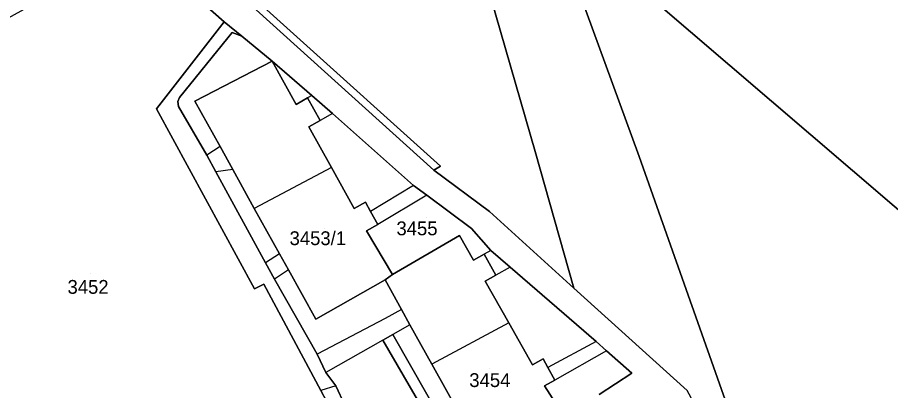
# Model space of a CAD drawing. Extents: x -262715 to -259381, y -1237238 to -1231182.
# Drawn here: x -261471.4 to -261345.1, y -1235424.6 to -1235370.6 of the extents above; entities that cross this region are included whole.
import ezdxf

# ---------------------------------------------------------------- set-up
doc = ezdxf.new("R2010")
doc.units = 0
for name, color, linetype in [('body_kn', 7, 'Continuous'), ('kladpar_druhypozemkov', 7, 'Continuous'), ('kladpar_hranice', 7, 'Continuous'), ('kladpar_parcelnecisla', 7, 'Continuous'), ('kladpar_plochy', 7, 'Continuous'), ('zappar_hrandruhpozemk', 7, 'Continuous'), ('zuob_linie', 7, 'Continuous'), ('zuob_plochy', 7, 'Continuous')]:
    doc.layers.add(name, color=color, linetype=linetype)

msp = doc.modelspace()

# ---------------------------------------------------------------- linework, layer by layer
at = {"layer": 'body_kn'}
for p, q in [((-261441.52, -1235371.22), (-261441.52, -1235371.22)), ((-261441.52, -1235371.22), (-261441.52, -1235371.22)), ((-261440.36, -1235372.79), (-261440.36, -1235372.79)), ((-261441.03, -1235373.57), (-261441.03, -1235373.57)), ((-261439, -1235373.3), (-261439, -1235373.3)), ((-261439, -1235373.3), (-261439, -1235373.3)), ((-261434.6, -1235376.93), (-261434.6, -1235376.93)), ((-261434.6, -1235376.93), (-261434.6, -1235376.93)), ((-261428.84, -1235381.92), (-261428.84, -1235381.92)), ((-261428.84, -1235381.92), (-261428.84, -1235381.92)), ((-261448.22, -1235382.8), (-261448.22, -1235382.8)), ((-261448.01, -1235382.2), (-261448.01, -1235382.2)), ((-261445.79, -1235382.71), (-261445.79, -1235382.71)), ((-261431.12, -1235383.19), (-261431.12, -1235383.19)), ((-261429.46, -1235382.27), (-261429.46, -1235382.27)), ((-261451.33, -1235383.82), (-261451.33, -1235383.82)), ((-261448.15, -1235383.51), (-261448.15, -1235383.51)), ((-261427.66, -1235385.52), (-261427.66, -1235385.52)), ((-261425.85, -1235384.51), (-261425.85, -1235384.51)), ((-261425.85, -1235384.51), (-261425.85, -1235384.51)), ((-261429.31, -1235386.43), (-261429.31, -1235386.43)), ((-261442.13, -1235389.31), (-261442.13, -1235389.31)), ((-261442.13, -1235389.31), (-261442.13, -1235389.31)), ((-261444.07, -1235390.54), (-261444.07, -1235390.54)), ((-261396.55, -1235390.03), (-261396.55, -1235390.03)), ((-261381.51, -1235390.72), (-261381.51, -1235390.72)), ((-261442.76, -1235392.95), (-261442.76, -1235392.95)), ((-261440.29, -1235392.64), (-261440.29, -1235392.64)), ((-261440.29, -1235392.64), (-261440.29, -1235392.64)), ((-261426.03, -1235392.34), (-261426.03, -1235392.34)), ((-261426.03, -1235392.34), (-261426.03, -1235392.34)), ((-261411.19, -1235392.7), (-261411.19, -1235392.7)), ((-261410.22, -1235392.16), (-261410.22, -1235392.16)), ((-261414.16, -1235394.96), (-261414.16, -1235394.96)), ((-261414.16, -1235394.96), (-261414.16, -1235394.96)), ((-261412.21, -1235396.34), (-261412.21, -1235396.34)), ((-261412.21, -1235396.34), (-261412.21, -1235396.34)), ((-261437.18, -1235398.26), (-261437.18, -1235398.26)), ((-261422.74, -1235398.26), (-261422.74, -1235398.26)), ((-261421.11, -1235397.35), (-261421.11, -1235397.35)), ((-261420.36, -1235398.7), (-261420.36, -1235398.7)), ((-261403.15, -1235398.71), (-261403.15, -1235398.71)), ((-261419.3, -1235400.61), (-261419.3, -1235400.61)), ((-261420.93, -1235401.51), (-261420.93, -1235401.51)), ((-261407.49, -1235402.17), (-261407.49, -1235402.17)), ((-261407.49, -1235402.17), (-261407.49, -1235402.17)), ((-261405.76, -1235401.19), (-261405.76, -1235401.19)), ((-261402.95, -1235404.36), (-261402.95, -1235404.36)), ((-261402.95, -1235404.36), (-261402.95, -1235404.36)), ((-261433.53, -1235404.84), (-261433.53, -1235404.84)), ((-261433.53, -1235404.84), (-261433.53, -1235404.84)), ((-261405.46, -1235405.78), (-261405.46, -1235405.78)), ((-261403.91, -1235404.91), (-261403.91, -1235404.91)), ((-261435.54, -1235406.14), (-261435.54, -1235406.14)), ((-261432.25, -1235407.16), (-261432.25, -1235407.16)), ((-261432.25, -1235407.16), (-261432.25, -1235407.16)), ((-261400.17, -1235406.77), (-261400.17, -1235406.77)), ((-261400.17, -1235406.77), (-261400.17, -1235406.77)), ((-261417.17, -1235407.81), (-261417.17, -1235407.81)), ((-261402.22, -1235407.92), (-261402.22, -1235407.92)), ((-261435.81, -1235409.21), (-261435.81, -1235409.21)), ((-261434.24, -1235408.49), (-261434.24, -1235408.49)), ((-261418.26, -1235408.59), (-261418.26, -1235408.59)), ((-261403.76, -1235408.79), (-261403.76, -1235408.79)), ((-261437.14, -1235409.91), (-261437.14, -1235409.91)), ((-261390.93, -1235409.79), (-261390.93, -1235409.79)), ((-261390.93, -1235409.79), (-261390.93, -1235409.79)), ((-261415.88, -1235412.92), (-261415.88, -1235412.92)), ((-261415.88, -1235412.92), (-261415.88, -1235412.92)), ((-261428.29, -1235414.3), (-261428.29, -1235414.3)), ((-261418.22, -1235414.22), (-261418.22, -1235414.22)), ((-261414.66, -1235415.12), (-261414.66, -1235415.12)), ((-261414.66, -1235415.12), (-261414.66, -1235415.12)), ((-261400.35, -1235414.84), (-261400.35, -1235414.84)), ((-261400.35, -1235414.84), (-261400.35, -1235414.84)), ((-261418.58, -1235417.33), (-261418.58, -1235417.33)), ((-261418.58, -1235417.33), (-261418.58, -1235417.33)), ((-261417.13, -1235416.52), (-261417.13, -1235416.52)), ((-261387.73, -1235417.53), (-261387.73, -1235417.53)), ((-261387.73, -1235417.53), (-261387.73, -1235417.53)), ((-261428.1, -1235419.36), (-261428.1, -1235419.36)), ((-261386.21, -1235418.87), (-261386.21, -1235418.87)), ((-261386.21, -1235418.87), (-261386.21, -1235418.87)), ((-261411.48, -1235420.82), (-261411.48, -1235420.82)), ((-261396.92, -1235420.93), (-261396.92, -1235420.93)), ((-261395.39, -1235420.07), (-261395.39, -1235420.07)), ((-261426.84, -1235422.02), (-261426.84, -1235422.02)), ((-261394.7, -1235421.29), (-261394.7, -1235421.29)), ((-261382.56, -1235422.1), (-261382.56, -1235422.1)), ((-261393.67, -1235423.12), (-261393.67, -1235423.12)), ((-261427.54, -1235424.63), (-261427.54, -1235424.63)), ((-261425.4, -1235423.97), (-261425.4, -1235423.97)), ((-261425.4, -1235423.97), (-261425.4, -1235423.97)), ((-261395.2, -1235423.98), (-261395.2, -1235423.98))]:
    msp.add_line(p, q, dxfattribs=at)
at = {"layer": 'kladpar_druhypozemkov'}
for p, q in [((-261412.33, -1235399.65), (-261412.33, -1235399.65)), ((-261427.02, -1235401.12), (-261427.02, -1235401.12)), ((-261460.93, -1235407.76), (-261460.93, -1235407.76)), ((-261403.21, -1235421.48), (-261403.21, -1235421.48))]:
    msp.add_line(p, q, dxfattribs=at)
at = {"layer": 'kladpar_hranice'}
for points in [[(-261390.93, -1235409.79), (-261396.55, -1235390.03), (-261414.44, -1235327.89), (-261415.62, -1235323.86), (-261419.26, -1235311.47), (-261419.66, -1235310.13)], [(-261407.6, -1235319.2), (-261388.8, -1235345), (-261388.21, -1235358.26), (-261380.11, -1235367.49), (-261256.2, -1235473.7), (-261220, -1235476.4), (-261196.8, -1235492.84), (-261209.95, -1235492.67), (-261218.93, -1235481.68), (-261285.56, -1235475.3), (-261328.7, -1235477.82), (-261333.04, -1235479.2), (-261351.54, -1235445.98), (-261349.41, -1235444.59), (-261352.68, -1235439.16), (-261357.67, -1235441.76), (-261362.59, -1235441.45), (-261363.92, -1235440.47)], [(-261363.92, -1235440.47), (-261381.51, -1235390.72), (-261407.6, -1235319.2)], [(-261407.6, -1235319.2), (-261381.51, -1235390.72), (-261363.92, -1235440.47)], [(-261414.44, -1235327.89), (-261396.55, -1235390.03), (-261390.93, -1235409.79)], [(-261237.09, -1235342.07), (-261214.99, -1235377.21), (-261201.29, -1235396.74), (-261196.2, -1235403.56), (-261186.49, -1235423.45), (-261171.91, -1235451.02), (-261158.39, -1235469.53), (-261141.45, -1235484.81), (-261150.99, -1235487.35), (-261158.21, -1235489.27), (-261165.83, -1235491.3), (-261169.58, -1235492.3), (-261172.8, -1235493.16), (-261196.8, -1235492.84), (-261220, -1235476.4), (-261256.2, -1235473.7), (-261380.11, -1235367.49)], [(-261387.27, -1235425.23), (-261382.56, -1235422.1), (-261386.21, -1235418.87), (-261387.73, -1235417.53), (-261400.17, -1235406.77), (-261402.95, -1235404.36), (-261405.76, -1235401.19), (-261412.21, -1235396.34), (-261414.16, -1235394.96), (-261425.85, -1235384.51), (-261428.84, -1235381.92), (-261434.6, -1235376.93), (-261439, -1235373.3), (-261441.52, -1235371.22), (-261463.37, -1235352)], [(-261463.37, -1235352), (-261441.52, -1235371.22)], [(-261453.74, -1235352.88), (-261410.22, -1235392.16), (-261411.19, -1235392.7), (-261403.15, -1235398.71), (-261390.93, -1235409.79), (-261374.54, -1235424.65)], [(-261390.93, -1235409.79), (-261403.15, -1235398.71), (-261411.19, -1235392.7), (-261410.22, -1235392.16), (-261453.74, -1235352.88)], [(-261441.52, -1235371.22), (-261451.33, -1235383.82), (-261437.14, -1235409.91), (-261435.81, -1235409.21), (-261427.54, -1235424.63), (-261425.89, -1235427.71), (-261417.99, -1235442.44), (-261449.65, -1235460.06), (-261453.52, -1235462.33), (-261455.72, -1235462.83), (-261456.7, -1235462.19), (-261463.96, -1235448.5), (-261468.9, -1235442.62), (-261479.08, -1235424.16), (-261496.23, -1235393.57), (-261495.79, -1235383.39), (-261480.14, -1235374.71), (-261464.57, -1235366.09)], [(-261479.08, -1235424.16), (-261468.9, -1235442.62), (-261463.96, -1235448.5), (-261456.7, -1235462.19), (-261455.72, -1235462.83), (-261453.52, -1235462.33), (-261449.65, -1235460.06), (-261417.99, -1235442.44), (-261425.89, -1235427.71), (-261427.54, -1235424.63), (-261435.81, -1235409.21), (-261437.14, -1235409.91), (-261451.33, -1235383.82), (-261441.52, -1235371.22), (-261439, -1235373.3)], [(-261424.07, -1235426.75), (-261425.4, -1235423.97), (-261426.84, -1235422.02), (-261428.1, -1235419.36), (-261434.24, -1235408.49), (-261435.54, -1235406.14), (-261442.76, -1235392.95), (-261444.07, -1235390.54), (-261448.15, -1235383.51), (-261448.22, -1235382.8), (-261448.01, -1235382.2), (-261441.03, -1235373.57), (-261440.36, -1235372.79), (-261439, -1235373.3), (-261434.6, -1235376.93)], [(-261439, -1235373.3), (-261440.36, -1235372.79), (-261441.03, -1235373.57), (-261448.01, -1235382.2), (-261448.22, -1235382.8), (-261448.15, -1235383.51), (-261444.07, -1235390.54), (-261442.76, -1235392.95), (-261435.54, -1235406.14), (-261434.24, -1235408.49), (-261428.1, -1235419.36), (-261426.84, -1235422.02), (-261425.4, -1235423.97), (-261424.07, -1235426.75)], [(-261434.6, -1235376.93), (-261431.12, -1235383.19), (-261429.46, -1235382.27), (-261427.66, -1235385.52), (-261429.31, -1235386.43), (-261426.03, -1235392.34), (-261422.74, -1235398.26), (-261421.11, -1235397.35), (-261420.36, -1235398.7), (-261419.3, -1235400.61), (-261420.93, -1235401.51), (-261417.17, -1235407.81), (-261418.26, -1235408.59), (-261428.29, -1235414.3), (-261432.25, -1235407.16), (-261433.53, -1235404.84), (-261437.18, -1235398.26), (-261440.29, -1235392.64), (-261442.13, -1235389.31), (-261445.79, -1235382.71), (-261434.6, -1235376.93)], [(-261434.6, -1235376.93), (-261445.79, -1235382.71), (-261442.13, -1235389.31), (-261440.29, -1235392.64), (-261437.18, -1235398.26), (-261433.53, -1235404.84), (-261432.25, -1235407.16), (-261428.29, -1235414.3), (-261418.26, -1235408.59), (-261415.88, -1235412.92), (-261414.66, -1235415.12), (-261411.48, -1235420.82), (-261407.48, -1235428.01)], [(-261434.6, -1235376.93), (-261428.84, -1235381.92), (-261425.85, -1235384.51), (-261414.16, -1235394.96), (-261412.21, -1235396.34), (-261405.76, -1235401.19), (-261402.95, -1235404.36), (-261400.17, -1235406.77), (-261387.73, -1235417.53), (-261386.21, -1235418.87), (-261382.56, -1235422.1), (-261387.27, -1235425.23)], [(-261392.53, -1235428.12), (-261395.2, -1235423.98), (-261393.67, -1235423.12), (-261394.7, -1235421.29), (-261395.39, -1235420.07), (-261396.92, -1235420.93), (-261400.35, -1235414.84), (-261403.76, -1235408.79), (-261402.22, -1235407.92), (-261403.91, -1235404.91), (-261405.46, -1235405.78), (-261407.49, -1235402.17), (-261417.17, -1235407.81), (-261420.93, -1235401.51), (-261419.3, -1235400.61), (-261420.36, -1235398.7), (-261421.11, -1235397.35), (-261422.74, -1235398.26), (-261426.03, -1235392.34), (-261429.31, -1235386.43), (-261427.66, -1235385.52), (-261429.46, -1235382.27), (-261431.12, -1235383.19), (-261434.6, -1235376.93)], [(-261407.49, -1235402.17), (-261405.46, -1235405.78), (-261403.91, -1235404.91), (-261402.22, -1235407.92), (-261403.76, -1235408.79), (-261400.35, -1235414.84), (-261396.92, -1235420.93), (-261395.39, -1235420.07), (-261394.7, -1235421.29), (-261393.67, -1235423.12), (-261395.2, -1235423.98), (-261392.53, -1235428.12), (-261398.15, -1235431.2), (-261403.93, -1235434.36), (-261406.27, -1235430.16), (-261407.48, -1235428.01), (-261411.48, -1235420.82), (-261414.66, -1235415.12), (-261415.88, -1235412.92), (-261418.26, -1235408.59), (-261417.17, -1235407.81), (-261407.49, -1235402.17)], [(-261363.92, -1235440.47), (-261367.35, -1235437.93), (-261374.54, -1235424.65), (-261390.93, -1235409.79)], [(-261409.84, -1235429.33), (-261417.13, -1235416.52), (-261418.58, -1235417.33), (-261407.68, -1235436.11)], [(-261407.68, -1235436.11), (-261418.58, -1235417.33), (-261417.13, -1235416.52), (-261409.84, -1235429.33)]]:
    msp.add_lwpolyline(points, dxfattribs=at)
at = {"layer": 'kladpar_plochy'}
for points in [[(-261419.66, -1235310.13), (-261419.24, -1235310.05), (-261412.12, -1235306.01), (-261409.4, -1235313.95), (-261407.6, -1235319.2), (-261381.51, -1235390.72), (-261363.92, -1235440.47), (-261367.35, -1235437.93), (-261374.54, -1235424.65), (-261390.93, -1235409.79), (-261396.55, -1235390.03), (-261414.44, -1235327.89), (-261415.62, -1235323.86), (-261419.26, -1235311.47)], [(-261439.49, -1235316.55), (-261437.75, -1235318.25), (-261416.69, -1235326.9), (-261414.56, -1235328.21), (-261414.44, -1235327.89), (-261396.55, -1235390.03), (-261390.93, -1235409.79), (-261403.15, -1235398.71), (-261411.19, -1235392.7), (-261410.22, -1235392.16), (-261453.74, -1235352.88), (-261454.19, -1235334.81), (-261454.71, -1235320)], [(-261407.6, -1235319.2), (-261388.8, -1235345), (-261388.21, -1235358.26), (-261380.11, -1235367.49), (-261256.2, -1235473.7), (-261220, -1235476.4), (-261196.8, -1235492.84), (-261209.95, -1235492.67), (-261218.93, -1235481.68), (-261285.56, -1235475.3), (-261328.7, -1235477.82), (-261333.04, -1235479.2), (-261351.54, -1235445.98), (-261349.41, -1235444.59), (-261352.68, -1235439.16), (-261357.67, -1235441.76), (-261362.59, -1235441.45), (-261363.92, -1235440.47), (-261381.51, -1235390.72)], [(-261434.6, -1235376.93), (-261431.12, -1235383.19), (-261429.46, -1235382.27), (-261427.66, -1235385.52), (-261429.31, -1235386.43), (-261426.03, -1235392.34), (-261422.74, -1235398.26), (-261421.11, -1235397.35), (-261420.36, -1235398.7), (-261419.3, -1235400.61), (-261420.93, -1235401.51), (-261417.17, -1235407.81), (-261418.26, -1235408.59), (-261428.29, -1235414.3), (-261432.25, -1235407.16), (-261433.53, -1235404.84), (-261437.18, -1235398.26), (-261440.29, -1235392.64), (-261442.13, -1235389.31), (-261445.79, -1235382.71)], [(-261407.49, -1235402.17), (-261405.46, -1235405.78), (-261403.91, -1235404.91), (-261402.22, -1235407.92), (-261403.76, -1235408.79), (-261400.35, -1235414.84), (-261396.92, -1235420.93), (-261395.39, -1235420.07), (-261394.7, -1235421.29), (-261393.67, -1235423.12), (-261395.2, -1235423.98), (-261392.53, -1235428.12), (-261398.15, -1235431.2), (-261403.93, -1235434.36), (-261406.27, -1235430.16), (-261407.48, -1235428.01), (-261411.48, -1235420.82), (-261414.66, -1235415.12), (-261415.88, -1235412.92), (-261418.26, -1235408.59), (-261417.17, -1235407.81)]]:
    msp.add_lwpolyline(points, close=True, dxfattribs=at)
for points in [[(-261237.09, -1235342.07), (-261214.99, -1235377.21), (-261201.29, -1235396.74), (-261196.2, -1235403.56), (-261186.49, -1235423.45), (-261171.91, -1235451.02), (-261158.39, -1235469.53), (-261141.45, -1235484.81), (-261150.99, -1235487.35), (-261158.21, -1235489.27), (-261165.83, -1235491.3), (-261169.58, -1235492.3), (-261172.8, -1235493.16), (-261196.8, -1235492.84), (-261220, -1235476.4), (-261256.2, -1235473.7), (-261380.11, -1235367.49)], [(-261463.37, -1235352), (-261441.52, -1235371.22), (-261451.33, -1235383.82), (-261437.14, -1235409.91), (-261435.81, -1235409.21), (-261427.54, -1235424.63), (-261425.89, -1235427.71), (-261417.99, -1235442.44), (-261449.65, -1235460.06), (-261453.52, -1235462.33), (-261455.72, -1235462.83), (-261456.7, -1235462.19), (-261463.96, -1235448.5), (-261468.9, -1235442.62), (-261479.08, -1235424.16), (-261496.23, -1235393.57), (-261495.79, -1235383.39), (-261480.14, -1235374.71), (-261464.57, -1235366.09)], [(-261387.27, -1235425.23), (-261382.56, -1235422.1), (-261386.21, -1235418.87), (-261387.73, -1235417.53), (-261400.17, -1235406.77), (-261402.95, -1235404.36), (-261405.76, -1235401.19), (-261412.21, -1235396.34), (-261414.16, -1235394.96), (-261425.85, -1235384.51), (-261428.84, -1235381.92), (-261434.6, -1235376.93), (-261439, -1235373.3), (-261441.52, -1235371.22), (-261463.37, -1235352)], [(-261453.74, -1235352.88), (-261410.22, -1235392.16), (-261411.19, -1235392.7), (-261403.15, -1235398.71), (-261390.93, -1235409.79), (-261374.54, -1235424.65)], [(-261425.89, -1235427.71), (-261427.54, -1235424.63), (-261435.81, -1235409.21), (-261437.14, -1235409.91), (-261451.33, -1235383.82), (-261441.52, -1235371.22), (-261439, -1235373.3), (-261440.36, -1235372.79), (-261441.03, -1235373.57), (-261448.01, -1235382.2), (-261448.22, -1235382.8), (-261448.15, -1235383.51), (-261444.07, -1235390.54), (-261442.76, -1235392.95), (-261435.54, -1235406.14), (-261434.24, -1235408.49), (-261428.1, -1235419.36), (-261426.84, -1235422.02), (-261425.4, -1235423.97), (-261424.07, -1235426.75)], [(-261424.07, -1235426.75), (-261425.4, -1235423.97), (-261426.84, -1235422.02), (-261428.1, -1235419.36), (-261434.24, -1235408.49), (-261435.54, -1235406.14), (-261442.76, -1235392.95), (-261444.07, -1235390.54), (-261448.15, -1235383.51), (-261448.22, -1235382.8), (-261448.01, -1235382.2), (-261441.03, -1235373.57), (-261440.36, -1235372.79), (-261439, -1235373.3), (-261434.6, -1235376.93), (-261445.79, -1235382.71), (-261442.13, -1235389.31), (-261440.29, -1235392.64), (-261437.18, -1235398.26), (-261433.53, -1235404.84), (-261432.25, -1235407.16), (-261428.29, -1235414.3), (-261418.26, -1235408.59), (-261415.88, -1235412.92), (-261414.66, -1235415.12), (-261411.48, -1235420.82), (-261407.48, -1235428.01)], [(-261392.53, -1235428.12), (-261395.2, -1235423.98), (-261393.67, -1235423.12), (-261394.7, -1235421.29), (-261395.39, -1235420.07), (-261396.92, -1235420.93), (-261400.35, -1235414.84), (-261403.76, -1235408.79), (-261402.22, -1235407.92), (-261403.91, -1235404.91), (-261405.46, -1235405.78), (-261407.49, -1235402.17), (-261417.17, -1235407.81), (-261420.93, -1235401.51), (-261419.3, -1235400.61), (-261420.36, -1235398.7), (-261421.11, -1235397.35), (-261422.74, -1235398.26), (-261426.03, -1235392.34), (-261429.31, -1235386.43), (-261427.66, -1235385.52), (-261429.46, -1235382.27), (-261431.12, -1235383.19), (-261434.6, -1235376.93), (-261428.84, -1235381.92), (-261425.85, -1235384.51), (-261414.16, -1235394.96), (-261412.21, -1235396.34), (-261405.76, -1235401.19), (-261402.95, -1235404.36), (-261400.17, -1235406.77), (-261387.73, -1235417.53), (-261386.21, -1235418.87), (-261382.56, -1235422.1), (-261387.27, -1235425.23)], [(-261409.84, -1235429.33), (-261417.13, -1235416.52), (-261418.58, -1235417.33), (-261407.68, -1235436.11)], [(-261407.68, -1235436.11), (-261418.58, -1235417.33), (-261417.13, -1235416.52), (-261409.84, -1235429.33)]]:
    msp.add_lwpolyline(points, dxfattribs=at)
at = {"layer": 'zappar_hrandruhpozemk'}
for p, q in [((-261482.06, -1235328.68), (-261411.19, -1235392.7)), ((-261428.84, -1235381.92), (-261429.46, -1235382.27)), ((-261425.85, -1235384.51), (-261427.66, -1235385.52)), ((-261442.13, -1235389.31), (-261444.07, -1235390.54)), ((-261440.29, -1235392.64), (-261442.76, -1235392.95)), ((-261426.03, -1235392.34), (-261437.18, -1235398.26)), ((-261414.16, -1235394.96), (-261420.36, -1235398.7)), ((-261412.21, -1235396.34), (-261419.3, -1235400.61)), ((-261402.95, -1235404.36), (-261403.91, -1235404.91)), ((-261433.53, -1235404.84), (-261435.54, -1235406.14)), ((-261432.25, -1235407.16), (-261434.24, -1235408.49)), ((-261400.17, -1235406.77), (-261402.22, -1235407.92)), ((-261414.66, -1235415.12), (-261417.13, -1235416.52)), ((-261400.35, -1235414.84), (-261411.48, -1235420.82)), ((-261418.58, -1235417.33), (-261426.84, -1235422.02)), ((-261387.73, -1235417.53), (-261394.7, -1235421.29)), ((-261386.21, -1235418.87), (-261393.67, -1235423.12)), ((-261425.4, -1235423.97), (-261427.54, -1235424.63))]:
    msp.add_line(p, q, dxfattribs=at)
msp.add_lwpolyline([(-261415.88, -1235412.92), (-261418.22, -1235414.22), (-261428.1, -1235419.36)], dxfattribs=at)
at = {"layer": 'zuob_linie'}
for points in [[(-261342.66, -1235927.5), (-261305.98, -1235847.48), (-261286.88, -1235811.21), (-261270.21, -1235802.65), (-261261.41, -1235789.19), (-261264.64, -1235782.74), (-261232.23, -1235764.3), (-261246.53, -1235736.08), (-261244.04, -1235715.2), (-261247.32, -1235706.78), (-261231.63, -1235698.08), (-261121.43, -1235479.48), (-261138.41, -1235484), (-261141.45, -1235484.81), (-261150.99, -1235487.35), (-261158.21, -1235489.27), (-261165.83, -1235491.3), (-261169.58, -1235492.3), (-261172.8, -1235493.16), (-261196.8, -1235492.84), (-261220, -1235476.4), (-261256.2, -1235473.7), (-261380.11, -1235367.49)], [(-261380.11, -1235367.49), (-261256.2, -1235473.7), (-261220, -1235476.4), (-261196.8, -1235492.84), (-261172.8, -1235493.16), (-261169.58, -1235492.3), (-261165.83, -1235491.3), (-261158.21, -1235489.27), (-261150.99, -1235487.35), (-261141.45, -1235484.81), (-261138.41, -1235484), (-261121.43, -1235479.48), (-261231.63, -1235698.08), (-261247.32, -1235706.78), (-261244.04, -1235715.2), (-261246.53, -1235736.08), (-261232.23, -1235764.3), (-261264.64, -1235782.74), (-261261.41, -1235789.19), (-261270.21, -1235802.65), (-261286.88, -1235811.21), (-261305.98, -1235847.48), (-261342.66, -1235927.5)]]:
    msp.add_lwpolyline(points, dxfattribs=at)
at = {"layer": 'zuob_plochy'}
for points in [[(-261342.66, -1235927.5), (-261305.98, -1235847.48), (-261286.88, -1235811.21), (-261270.21, -1235802.65), (-261261.41, -1235789.19), (-261264.64, -1235782.74), (-261232.23, -1235764.3), (-261246.53, -1235736.08), (-261244.04, -1235715.2), (-261247.32, -1235706.78), (-261231.63, -1235698.08), (-261121.43, -1235479.48), (-261138.41, -1235484), (-261141.45, -1235484.81), (-261150.99, -1235487.35), (-261158.21, -1235489.27), (-261165.83, -1235491.3), (-261169.58, -1235492.3), (-261172.8, -1235493.16), (-261196.8, -1235492.84), (-261220, -1235476.4), (-261256.2, -1235473.7), (-261380.11, -1235367.49)], [(-261380.11, -1235367.49), (-261256.2, -1235473.7), (-261220, -1235476.4), (-261196.8, -1235492.84), (-261172.8, -1235493.16), (-261169.58, -1235492.3), (-261165.83, -1235491.3), (-261158.21, -1235489.27), (-261150.99, -1235487.35), (-261141.45, -1235484.81), (-261138.41, -1235484), (-261121.43, -1235479.48), (-261231.63, -1235698.08), (-261247.32, -1235706.78), (-261244.04, -1235715.2), (-261246.53, -1235736.08), (-261232.23, -1235764.3), (-261264.64, -1235782.74), (-261261.41, -1235789.19), (-261270.21, -1235802.65), (-261286.88, -1235811.21), (-261305.98, -1235847.48), (-261342.66, -1235927.5)]]:
    msp.add_lwpolyline(points, dxfattribs=at)

# ---------------------------------------------------------------- texts
at = {"layer": 'kladpar_parcelnecisla'}
for s, p in [('3455', (-261416.61, -1235402.15)), ('3453/1', (-261432.08, -1235403.58)), ('3452', (-261464.21, -1235410.63)), ('3454', (-261406.07, -1235424.13))]:
    msp.add_text(s, height=2, dxfattribs=at).set_placement(p)

doc.saveas('drawing.dxf')
